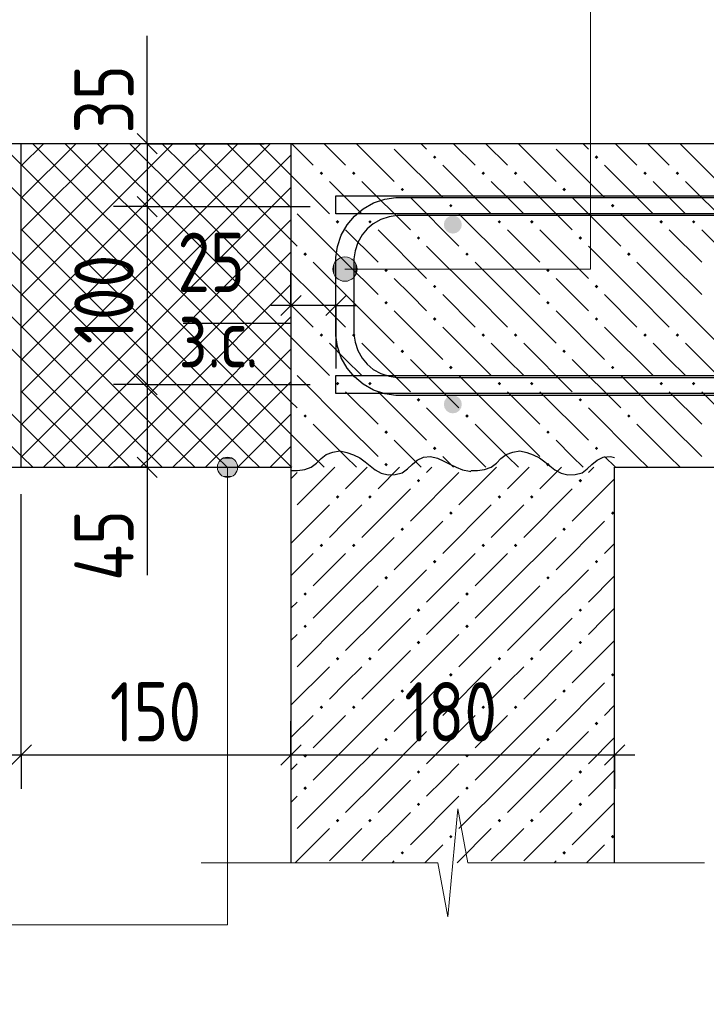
# Model space of a CAD drawing. Header units: millimetres. Extents: x 40580 to 1168286, y -220995 to 81020.
# Tile 350 of 419: x 929728 to 932274, y -104023 to -100372. Entities that reach past the tile are written whole.
import ezdxf

# ---------------------------------------------------------------- set-up
doc = ezdxf.new("R2010")
doc.units = ezdxf.units.MM
doc.linetypes.add('______2', pattern=[270, 200, -70])
for name, color, linetype, lineweight in [('Standard', 7, 'Continuous', 25), ('ЖБ Перекрытие верхний уровень', 7, 'Continuous', 35), ('Позиционная метка линия выноска', 7, 'Continuous', 13), ('Примечания', 7, 'Continuous', 13), ('Фоновоя арматура Х1', 52, 'Continuous', 25)]:
    doc.layers.add(name, color=color, linetype=linetype, lineweight=lineweight)
doc.layers.add('ЖБ Стена верхний уровень', color=7, linetype='______2', true_color=0x656565)
doc.layers.add('Размерная выноска', color=7, linetype='Continuous')
doc.layers.add('Стилевая поверхн.', color=7, linetype='Continuous')
doc.styles.add('GOST 2.304', font='isocpeur.ttf', dxfattribs={"width": 0.8})
doc.styles.add('GOST 2.304-81', font='txt')

msp = doc.modelspace()

# ---------------------------------------------------------------- hatches: boundary and pattern name
at = {"layer": 'ЖБ Перекрытие верхний уровень', "linetype": 'Continuous', "lineweight": -3, "transparency": 33554687}
for points in [[(931260, -100881.9), (931266.5, -100875.4), (931273, -100881.9), (931266.5, -100888.4)], [(931860, -100881.9), (931866.5, -100875.4), (931873, -100881.9), (931866.5, -100888.4)], [(930840, -100941.9), (930846.5, -100935.4), (930853, -100941.9), (930846.5, -100948.4)], [(930960, -100941.9), (930966.5, -100935.4), (930973, -100941.9), (930966.5, -100948.4)], [(931440, -100941.9), (931446.5, -100935.4), (931453, -100941.9), (931446.5, -100948.4)], [(931560, -100941.9), (931566.5, -100935.4), (931573, -100941.9), (931566.5, -100948.4)], [(932040, -100941.9), (932046.5, -100935.4), (932053, -100941.9), (932046.5, -100948.4)], [(932160, -100941.9), (932166.5, -100935.4), (932173, -100941.9), (932166.5, -100948.4)], [(931140, -101001.9), (931146.5, -100995.4), (931153, -101001.9), (931146.5, -101008.4)], [(931740, -101001.9), (931746.5, -100995.4), (931753, -101001.9), (931746.5, -101008.4)], [(931320, -101061.9), (931326.5, -101055.4), (931333, -101061.9), (931326.5, -101068.4)], [(931920, -101061.9), (931926.5, -101055.4), (931933, -101061.9), (931926.5, -101068.4)], [(930900, -101121.9), (930906.5, -101115.4), (930913, -101121.9), (930906.5, -101128.4)], [(931020, -101121.9), (931026.5, -101115.4), (931033, -101121.9), (931026.5, -101128.4)], [(931500, -101121.9), (931506.5, -101115.4), (931513, -101121.9), (931506.5, -101128.4)], [(931620, -101121.9), (931626.5, -101115.4), (931633, -101121.9), (931626.5, -101128.4)], [(932100, -101121.9), (932106.5, -101115.4), (932113, -101121.9), (932106.5, -101128.4)], [(932220, -101121.9), (932226.5, -101115.4), (932233, -101121.9), (932226.5, -101128.4)], [(931200, -101181.9), (931206.5, -101175.4), (931213, -101181.9), (931206.5, -101188.4)], [(931800, -101181.9), (931806.5, -101175.4), (931813, -101181.9), (931806.5, -101188.4)], [(930780, -101241.9), (930786.5, -101235.4), (930793, -101241.9), (930786.5, -101248.4)], [(931380, -101241.9), (931386.5, -101235.4), (931393, -101241.9), (931386.5, -101248.4)], [(931980, -101241.9), (931986.5, -101235.4), (931993, -101241.9), (931986.5, -101248.4)], [(931080, -101301.9), (931086.5, -101295.4), (931093, -101301.9), (931086.5, -101308.4)], [(931680, -101301.9), (931686.5, -101295.4), (931693, -101301.9), (931686.5, -101308.4)], [(931260, -101361.9), (931266.5, -101355.4), (931273, -101361.9), (931266.5, -101368.4)], [(931860, -101361.9), (931866.5, -101355.4), (931873, -101361.9), (931866.5, -101368.4)], [(931080, -101421.9), (931086.5, -101415.4), (931093, -101421.9), (931086.5, -101428.4)], [(931680, -101421.9), (931686.5, -101415.4), (931693, -101421.9), (931686.5, -101428.4)], [(931260, -101481.9), (931266.5, -101475.4), (931273, -101481.9), (931266.5, -101488.4)], [(931860, -101481.9), (931866.5, -101475.4), (931873, -101481.9), (931866.5, -101488.4)], [(930840, -101541.9), (930846.5, -101535.4), (930853, -101541.9), (930846.5, -101548.4)], [(930960, -101541.9), (930966.5, -101535.4), (930973, -101541.9), (930966.5, -101548.4)], [(931440, -101541.9), (931446.5, -101535.4), (931453, -101541.9), (931446.5, -101548.4)], [(931560, -101541.9), (931566.5, -101535.4), (931573, -101541.9), (931566.5, -101548.4)], [(932040, -101541.9), (932046.5, -101535.4), (932053, -101541.9), (932046.5, -101548.4)], [(932160, -101541.9), (932166.5, -101535.4), (932173, -101541.9), (932166.5, -101548.4)], [(931140, -101601.9), (931146.5, -101595.4), (931153, -101601.9), (931146.5, -101608.4)], [(931740, -101601.9), (931746.5, -101595.4), (931753, -101601.9), (931746.5, -101608.4)], [(931320, -101661.9), (931326.5, -101655.4), (931333, -101661.9), (931326.5, -101668.4)], [(931920, -101661.9), (931926.5, -101655.4), (931933, -101661.9), (931926.5, -101668.4)], [(930900, -101721.9), (930906.5, -101715.4), (930913, -101721.9), (930906.5, -101728.4)], [(931020, -101721.9), (931026.5, -101715.4), (931033, -101721.9), (931026.5, -101728.4)], [(931500, -101721.9), (931506.5, -101715.4), (931513, -101721.9), (931506.5, -101728.4)], [(931620, -101721.9), (931626.5, -101715.4), (931633, -101721.9), (931626.5, -101728.4)], [(932100, -101721.9), (932106.5, -101715.4), (932113, -101721.9), (932106.5, -101728.4)], [(932220, -101721.9), (932226.5, -101715.4), (932233, -101721.9), (932226.5, -101728.4)], [(931200, -101781.9), (931206.5, -101775.4), (931213, -101781.9), (931206.5, -101788.4)], [(931800, -101781.9), (931806.5, -101775.4), (931813, -101781.9), (931806.5, -101788.4)], [(930780, -101841.9), (930786.5, -101835.4), (930793, -101841.9), (930786.5, -101848.4)], [(931380, -101841.9), (931386.5, -101835.4), (931393, -101841.9), (931386.5, -101848.4)], [(931980, -101841.9), (931986.5, -101835.4), (931993, -101841.9), (931986.5, -101848.4)], [(931080, -101901.9), (931086.5, -101895.4), (931093, -101901.9), (931086.5, -101908.4)], [(931680, -101901.9), (931686.5, -101895.4), (931693, -101901.9), (931686.5, -101908.4)], [(931260, -101961.9), (931266.5, -101955.4), (931273, -101961.9), (931266.5, -101968.4)], [(931860, -101961.9), (931866.5, -101955.4), (931873, -101961.9), (931866.5, -101968.4)], [(931080, -102021.9), (931086.5, -102015.4), (931093, -102021.9), (931086.5, -102028.4)], [(931680, -102021.9), (931686.5, -102015.4), (931693, -102021.9), (931686.5, -102028.4)]]:
    msp.add_hatch(color=7, dxfattribs=at).paths.add_polyline_path(points, flags=16)
at = {"layer": 'ЖБ Стена верхний уровень', "linetype": 'Continuous', "lineweight": -3, "transparency": 33554687}
for points in [[(931200, -102081.9), (931206.5, -102075.4), (931213, -102081.9), (931206.5, -102088.4)], [(931800, -102081.9), (931806.5, -102075.4), (931813, -102081.9), (931806.5, -102088.4)], [(930900, -102141.9), (930906.5, -102135.4), (930913, -102141.9), (930906.5, -102148.4)], [(931020, -102141.9), (931026.5, -102135.4), (931033, -102141.9), (931026.5, -102148.4)], [(931500, -102141.9), (931506.5, -102135.4), (931513, -102141.9), (931506.5, -102148.4)], [(931620, -102141.9), (931626.5, -102135.4), (931633, -102141.9), (931626.5, -102148.4)], [(931320, -102201.9), (931326.5, -102195.4), (931333, -102201.9), (931326.5, -102208.4)], [(931920, -102201.9), (931926.5, -102195.4), (931933, -102201.9), (931926.5, -102208.4)], [(931140, -102261.9), (931146.5, -102255.4), (931153, -102261.9), (931146.5, -102268.4)], [(931740, -102261.9), (931746.5, -102255.4), (931753, -102261.9), (931746.5, -102268.4)], [(930840, -102321.9), (930846.5, -102315.4), (930853, -102321.9), (930846.5, -102328.4)], [(930960, -102321.9), (930966.5, -102315.4), (930973, -102321.9), (930966.5, -102328.4)], [(931440, -102321.9), (931446.5, -102315.4), (931453, -102321.9), (931446.5, -102328.4)], [(931560, -102321.9), (931566.5, -102315.4), (931573, -102321.9), (931566.5, -102328.4)], [(931260, -102381.9), (931266.5, -102375.4), (931273, -102381.9), (931266.5, -102388.4)], [(931860, -102381.9), (931866.5, -102375.4), (931873, -102381.9), (931866.5, -102388.4)], [(931080, -102441.9), (931086.5, -102435.4), (931093, -102441.9), (931086.5, -102448.4)], [(931680, -102441.9), (931686.5, -102435.4), (931693, -102441.9), (931686.5, -102448.4)], [(930780, -102501.9), (930786.5, -102495.4), (930793, -102501.9), (930786.5, -102508.4)], [(931380, -102501.9), (931386.5, -102495.4), (931393, -102501.9), (931386.5, -102508.4)], [(931200, -102561.9), (931206.5, -102555.4), (931213, -102561.9), (931206.5, -102568.4)], [(931800, -102561.9), (931806.5, -102555.4), (931813, -102561.9), (931806.5, -102568.4)], [(930780, -102621.9), (930786.5, -102615.4), (930793, -102621.9), (930786.5, -102628.4)], [(931380, -102621.9), (931386.5, -102615.4), (931393, -102621.9), (931386.5, -102628.4)], [(931200, -102681.9), (931206.5, -102675.4), (931213, -102681.9), (931206.5, -102688.4)], [(931800, -102681.9), (931806.5, -102675.4), (931813, -102681.9), (931806.5, -102688.4)], [(930900, -102741.9), (930906.5, -102735.4), (930913, -102741.9), (930906.5, -102748.4)], [(931020, -102741.9), (931026.5, -102735.4), (931033, -102741.9), (931026.5, -102748.4)], [(931500, -102741.9), (931506.5, -102735.4), (931513, -102741.9), (931506.5, -102748.4)], [(931620, -102741.9), (931626.5, -102735.4), (931633, -102741.9), (931626.5, -102748.4)], [(931320, -102801.9), (931326.5, -102795.4), (931333, -102801.9), (931326.5, -102808.4)], [(931920, -102801.9), (931926.5, -102795.4), (931933, -102801.9), (931926.5, -102808.4)], [(931140, -102861.9), (931146.5, -102855.4), (931153, -102861.9), (931146.5, -102868.4)], [(931740, -102861.9), (931746.5, -102855.4), (931753, -102861.9), (931746.5, -102868.4)], [(930840, -102921.9), (930846.5, -102915.4), (930853, -102921.9), (930846.5, -102928.4)], [(930960, -102921.9), (930966.5, -102915.4), (930973, -102921.9), (930966.5, -102928.4)], [(931440, -102921.9), (931446.5, -102915.4), (931453, -102921.9), (931446.5, -102928.4)], [(931560, -102921.9), (931566.5, -102915.4), (931573, -102921.9), (931566.5, -102928.4)], [(931260, -102981.9), (931266.5, -102975.4), (931273, -102981.9), (931266.5, -102988.4)], [(931860, -102981.9), (931866.5, -102975.4), (931873, -102981.9), (931866.5, -102988.4)], [(931080, -103041.9), (931086.5, -103035.4), (931093, -103041.9), (931086.5, -103048.4)], [(931680, -103041.9), (931686.5, -103035.4), (931693, -103041.9), (931686.5, -103048.4)], [(930780, -103101.9), (930786.5, -103095.4), (930793, -103101.9), (930786.5, -103108.4)], [(931380, -103101.9), (931386.5, -103095.4), (931393, -103101.9), (931386.5, -103108.4)], [(931200, -103161.9), (931206.5, -103155.4), (931213, -103161.9), (931206.5, -103168.4)], [(931800, -103161.9), (931806.5, -103155.4), (931813, -103161.9), (931806.5, -103168.4)], [(930780, -103221.9), (930786.5, -103215.4), (930793, -103221.9), (930786.5, -103228.4)], [(931380, -103221.9), (931386.5, -103215.4), (931393, -103221.9), (931386.5, -103228.4)], [(931200, -103281.9), (931206.5, -103275.4), (931213, -103281.9), (931206.5, -103288.4)], [(931800, -103281.9), (931806.5, -103275.4), (931813, -103281.9), (931806.5, -103288.4)], [(930900, -103341.9), (930906.5, -103335.4), (930913, -103341.9), (930906.5, -103348.4)], [(931020, -103341.9), (931026.5, -103335.4), (931033, -103341.9), (931026.5, -103348.4)], [(931500, -103341.9), (931506.5, -103335.4), (931513, -103341.9), (931506.5, -103348.4)], [(931620, -103341.9), (931626.5, -103335.4), (931633, -103341.9), (931626.5, -103348.4)], [(931320, -103401.9), (931326.5, -103395.4), (931333, -103401.9), (931326.5, -103408.4)], [(931920, -103401.9), (931926.5, -103395.4), (931933, -103401.9), (931926.5, -103408.4)], [(931140, -103461.9), (931146.5, -103455.4), (931153, -103461.9), (931146.5, -103468.4)], [(931740, -103461.9), (931746.5, -103455.4), (931753, -103461.9), (931746.5, -103468.4)]]:
    msp.add_hatch(color=7, dxfattribs=at).paths.add_polyline_path(points, flags=16)
at = {"layer": 'Позиционная метка линия выноска', "linetype": 'Continuous', "lineweight": 13, "transparency": 33554687}
for points in [[(930895.1, -101319.7), (930895.1, -101274.7), (930888.8, -101297.2)], [(930911.3, -101335.9), (930911.3, -101258.5), (930895.1, -101274.7)], [(930911.3, -101335.9), (930895.1, -101274.7), (930895.1, -101319.7)], [(930933.8, -101342.2), (930933.8, -101252.2), (930911.3, -101258.5)], [(930933.8, -101342.2), (930911.3, -101258.5), (930911.3, -101335.9)], [(930956.3, -101335.9), (930956.3, -101258.5), (930933.8, -101252.2)], [(930956.3, -101335.9), (930933.8, -101252.2), (930933.8, -101342.2)], [(930972.5, -101319.7), (930972.5, -101274.7), (930956.3, -101258.5)], [(930972.5, -101319.7), (930956.3, -101258.5), (930956.3, -101335.9)], [(930972.5, -101274.7), (930972.5, -101319.7), (930978.8, -101297.2)], [(930466.2, -102013.4), (930530.7, -102013.4), (930517.2, -101999.9)], [(930466.2, -102013.4), (930517.2, -101999.9), (930479.7, -101999.9)], [(930479.7, -101999.9), (930517.2, -101999.9), (930498.5, -101994.6)], [(930461, -102032.1), (930536, -102032.1), (930530.7, -102013.4)], [(930461, -102032.1), (930530.7, -102013.4), (930466.2, -102013.4)], [(930466.2, -102050.9), (930536, -102032.1), (930461, -102032.1)], [(930466.2, -102050.9), (930530.7, -102050.9), (930536, -102032.1)], [(930479.7, -102064.4), (930530.7, -102050.9), (930466.2, -102050.9)], [(930479.7, -102064.4), (930517.2, -102064.4), (930530.7, -102050.9)], [(930517.2, -102064.4), (930479.7, -102064.4), (930498.5, -102069.6)]]:
    msp.add_hatch(color=7, dxfattribs=at).paths.add_polyline_path(points)
at = {"layer": 'Фоновоя арматура Х1', "linetype": 'Continuous', "lineweight": -3, "transparency": 33554687}
for points in [[(931367.2, -101132.1), (931364.6, -101119.4), (931357.4, -101108.6), (931346.6, -101101.3), (931333.8, -101098.8), (931321.1, -101101.3), (931310.3, -101108.6), (931303, -101119.4), (931300.5, -101132.1), (931303, -101144.9), (931310.3, -101155.7), (931321.1, -101162.9), (931333.8, -101165.5), (931346.6, -101162.9), (931357.4, -101155.7), (931364.6, -101144.9)], [(931367.2, -101798.8), (931364.6, -101786), (931357.4, -101775.2), (931346.6, -101768), (931333.8, -101765.5), (931321.1, -101768), (931310.3, -101775.2), (931303, -101786), (931300.5, -101798.8), (931303, -101811.6), (931310.3, -101822.4), (931321.1, -101829.6), (931333.8, -101832.1), (931346.6, -101829.6), (931357.4, -101822.4), (931364.6, -101811.6)]]:
    msp.add_hatch(color=7, dxfattribs=at).paths.add_polyline_path(points)

# ---------------------------------------------------------------- linework, layer by layer
at = {"color": 38, "linetype": 'Continuous', "lineweight": 25, "true_color": 0x5f1e0f, "transparency": 33554687}
for points in [[(933767.2, -101765.5), (931122.8, -101765.5), (931082.1, -101759.8), (931039.8, -101745.9), (931000.8, -101724), (930968.8, -101697.2), (930941.9, -101665.1), (930920.1, -101626.2), (930906.2, -101583.8), (930900.5, -101543.2), (930900.5, -101254.5), (930906.2, -101213.8), (930920.1, -101171.4), (930941.9, -101132.5), (930968.8, -101100.4), (931000.8, -101073.6), (931039.8, -101051.8), (931082.1, -101037.8), (931122.8, -101032.1), (933767.2, -101032.1)], [(933767.2, -101098.8), (931127.4, -101098.8), (931097.3, -101103), (931066.8, -101113.1), (931038.8, -101128.7), (931016.1, -101147.7), (930997.1, -101170.5), (930981.4, -101198.4), (930971.4, -101228.9), (930967.2, -101259.1), (930967.2, -101538.6), (930971.4, -101568.7), (930981.4, -101599.2), (930997.1, -101627.2), (931016.1, -101649.9), (931038.8, -101668.9), (931066.8, -101684.6), (931097.3, -101694.6), (931127.4, -101698.8), (933767.2, -101698.8)]]:
    msp.add_lwpolyline(points, dxfattribs=at)
at = {"layer": 'Standard', "color": 7, "linetype": 'Continuous', "lineweight": -3, "transparency": 33554687}
for p, q in [((930200.5, -100832.1), (930200.5, -100757.1)), ((930200.5, -101065.5), (930200.5, -101725.5)), ((930733.8, -101432.1), (930658.8, -101432.1)), ((930900.5, -101432.1), (930733.8, -101432.1)), ((930900.5, -101432.1), (930975.5, -101432.1)), ((930200.5, -101725.5), (930200.5, -102032.1)), ((930200.5, -102032.1), (930200.5, -102107.1)), ((928533.8, -103098.8), (929733.8, -103098.8)), ((929733.8, -103098.8), (930733.8, -103098.8)), ((930733.8, -103098.8), (931933.8, -103098.8)), ((931933.8, -103098.8), (932008.8, -103098.8))]:
    msp.add_line(p, q, dxfattribs=at)
at = {"layer": 'Standard', "color": 7, "linetype": 'Continuous', "lineweight": 25, "transparency": 33554687}
for p, q in [((930163, -100794.6), (930238, -100869.6)), ((930163, -101028), (930238, -101103)), ((930771.3, -101394.6), (930696.3, -101469.6)), ((930938, -101394.6), (930863, -101469.6)), ((930163, -101688), (930238, -101763)), ((930163, -101994.6), (930238, -102069.6)), ((929696.3, -103136.3), (929771.3, -103061.3)), ((930696.3, -103136.3), (930771.3, -103061.3)), ((931896.3, -103136.3), (931971.3, -103061.3))]:
    msp.add_line(p, q, dxfattribs=at)
at = {"layer": 'Standard', "color": 251, "linetype": 'Continuous', "lineweight": -3, "true_color": 0x656565, "transparency": 33554687}
for p, q in [((930200.5, -100832.1), (930075.5, -100832.1)), ((930200.5, -100832.1), (930325.5, -100832.1)), ((930200.5, -100832.1), (930633.8, -100832.1)), ((930200.5, -101065.5), (930075.5, -101065.5)), ((930200.5, -101065.5), (930325.5, -101065.5)), ((930200.5, -101065.5), (930804.4, -101065.5)), ((930733.8, -101432.1), (930733.8, -101307.1)), ((930900.5, -101432.1), (930900.5, -101307.1)), ((930733.8, -101432.1), (930733.8, -101557.1)), ((930733.8, -101432.1), (930733.8, -101732.1)), ((930900.5, -101432.1), (930900.5, -101557.1)), ((930900.5, -101432.1), (930900.5, -101665.5)), ((930200.5, -101725.5), (930075.5, -101725.5)), ((930200.5, -101725.5), (930325.5, -101725.5)), ((930200.5, -101725.5), (930804.4, -101725.5)), ((930200.5, -102032.1), (930075.5, -102032.1)), ((930200.5, -102032.1), (930325.5, -102032.1)), ((930200.5, -102032.1), (930633.8, -102032.1)), ((929733.8, -103098.8), (929733.8, -102973.8)), ((930733.8, -103098.8), (930733.8, -102973.8)), ((931933.8, -103098.8), (931933.8, -102973.8)), ((931933.8, -103098.8), (931933.8, -103055.2)), ((929733.8, -103098.8), (929733.8, -103223.8)), ((930733.8, -103098.8), (930733.8, -103223.8)), ((930733.8, -103098.8), (930733.8, -103098.8)), ((931933.8, -103098.8), (931933.8, -103223.8))]:
    msp.add_line(p, q, dxfattribs=at)
at = {"layer": 'Standard', "color": 7, "linetype": 'Continuous', "lineweight": -3, "transparency": 33554687}
msp.add_lwpolyline([(930200.5, -100832.1), (930200.5, -100845.4), (930200.5, -100845.4), (930200.5, -101065.5)], dxfattribs=at)
at = {"layer": 'Standard', "color": 251, "linetype": 'Continuous', "lineweight": -3, "true_color": 0x656565, "transparency": 33554687}
msp.add_lwpolyline([(929733.8, -103098.8), (929733.8, -103081.8), (929733.8, -103081.8), (929733.8, -103081.8), (929733.8, -103081.8), (929733.8, -102132.1)], dxfattribs=at)
at = {"layer": 'ЖБ Перекрытие верхний уровень', "color": 7, "linetype": 'Continuous', "lineweight": 25, "transparency": 33554687}
for p, q in [((929733.8, -100832.1), (928533.8, -100832.1)), ((929733.8, -102032.1), (929733.8, -100832.1)), ((930733.8, -100832.1), (929733.8, -100832.1)), ((930733.8, -100832.1), (930733.8, -102032.1)), ((935200.5, -100832.1), (930733.8, -100832.1)), ((928533.8, -102032.1), (929733.8, -102032.1)), ((929733.8, -102032.1), (930733.8, -102032.1)), ((931933.8, -102032.1), (935200.5, -102032.1))]:
    msp.add_line(p, q, dxfattribs=at)
at = {"layer": 'ЖБ Перекрытие верхний уровень', "color": 9, "linetype": 'Continuous', "lineweight": -3, "true_color": 0xc7c7c7, "transparency": 33554687}
for p, q in [((929656.8, -100832.1), (929733.8, -100909.2)), ((930736.8, -100832.1), (930816.5, -100911.9)), ((930856.8, -100832.1), (930936.5, -100911.9)), ((930976.8, -100832.1), (931116.5, -100971.9)), ((931236.5, -100851.9), (931216.8, -100832.1)), ((931336.8, -100832.1), (931416.5, -100911.9)), ((931456.8, -100832.1), (931536.5, -100911.9)), ((931576.8, -100832.1), (931716.5, -100971.9)), ((931836.5, -100851.9), (931816.8, -100832.1)), ((931936.8, -100832.1), (932016.5, -100911.9)), ((932056.8, -100832.1), (932136.5, -100911.9)), ((932176.8, -100832.1), (932316.5, -100971.9)), ((931116.5, -100851.9), (931296.5, -101031.9)), ((931716.5, -100851.9), (931896.5, -101031.9)), ((931296.5, -100911.9), (931476.5, -101091.9)), ((931896.5, -100911.9), (932076.5, -101091.9)), ((930733.8, -100949.2), (930876.5, -101091.9)), ((929733.8, -101029.2), (929676.5, -100971.9)), ((930936.5, -101031.9), (930876.5, -100971.9)), ((930996.5, -100971.9), (931176.5, -101151.9)), ((931536.5, -101031.9), (931476.5, -100971.9)), ((931596.5, -100971.9), (931776.5, -101151.9)), ((932136.5, -101031.9), (932076.5, -100971.9)), ((932196.5, -100971.9), (932376.5, -101151.9)), ((930996.5, -101091.9), (930936.5, -101031.9)), ((931176.5, -101031.9), (931356.5, -101211.9)), ((931596.5, -101091.9), (931536.5, -101031.9)), ((931776.5, -101031.9), (931956.5, -101211.9)), ((932196.5, -101091.9), (932136.5, -101031.9)), ((929733.8, -101269.2), (929556.5, -101091.9)), ((930936.5, -101271.9), (930756.5, -101091.9)), ((931536.5, -101271.9), (931356.5, -101091.9)), ((932136.5, -101271.9), (931956.5, -101091.9)), ((930936.5, -101151.9), (931056.5, -101271.9)), ((931056.5, -101151.9), (931236.5, -101331.9)), ((931536.5, -101151.9), (931656.5, -101271.9)), ((931656.5, -101151.9), (931836.5, -101331.9)), ((932136.5, -101151.9), (932256.5, -101271.9)), ((932256.5, -101151.9), (932436.5, -101331.9)), ((930733.8, -101189.2), (930756.5, -101211.9)), ((931416.5, -101391.9), (931236.5, -101211.9)), ((932016.5, -101391.9), (931836.5, -101211.9)), ((929616.5, -101271.9), (929733.8, -101389.2)), ((930816.5, -101271.9), (930936.5, -101391.9)), ((930936.5, -101271.9), (931056.5, -101391.9)), ((931416.5, -101271.9), (931536.5, -101391.9)), ((931536.5, -101271.9), (931656.5, -101391.9)), ((932016.5, -101271.9), (932136.5, -101391.9)), ((932136.5, -101271.9), (932256.5, -101391.9)), ((930816.5, -101391.9), (930733.8, -101309.2)), ((931176.5, -101391.9), (931116.5, -101331.9)), ((931776.5, -101391.9), (931716.5, -101331.9)), ((929616.5, -101391.9), (929733.8, -101509.2)), ((930816.5, -101391.9), (930936.5, -101511.9)), ((930936.5, -101391.9), (931116.5, -101571.9)), ((931236.5, -101451.9), (931176.5, -101391.9)), ((931296.5, -101391.9), (931416.5, -101511.9)), ((931416.5, -101391.9), (931536.5, -101511.9)), ((931536.5, -101391.9), (931716.5, -101571.9)), ((931836.5, -101451.9), (931776.5, -101391.9)), ((931896.5, -101391.9), (932016.5, -101511.9)), ((932016.5, -101391.9), (932136.5, -101511.9)), ((932136.5, -101391.9), (932316.5, -101571.9)), ((930733.8, -101429.2), (930816.5, -101511.9)), ((931116.5, -101451.9), (931296.5, -101631.9)), ((931716.5, -101451.9), (931896.5, -101631.9)), ((931296.5, -101511.9), (931476.5, -101691.9)), ((931896.5, -101511.9), (932076.5, -101691.9)), ((929733.8, -101629.2), (929676.5, -101571.9)), ((930733.8, -101549.2), (930876.5, -101691.9)), ((930936.5, -101631.9), (930876.5, -101571.9)), ((930996.5, -101571.9), (931176.5, -101751.9)), ((931536.5, -101631.9), (931476.5, -101571.9)), ((931596.5, -101571.9), (931776.5, -101751.9)), ((932136.5, -101631.9), (932076.5, -101571.9)), ((932196.5, -101571.9), (932376.5, -101751.9)), ((930996.5, -101691.9), (930936.5, -101631.9)), ((931176.5, -101631.9), (931356.5, -101811.9)), ((931596.5, -101691.9), (931536.5, -101631.9)), ((931776.5, -101631.9), (931956.5, -101811.9)), ((932196.5, -101691.9), (932136.5, -101631.9)), ((929733.8, -101869.2), (929556.5, -101691.9)), ((930936.5, -101871.9), (930756.5, -101691.9)), ((931536.5, -101871.9), (931356.5, -101691.9)), ((932136.5, -101871.9), (931956.5, -101691.9)), ((930936.5, -101751.9), (931056.5, -101871.9)), ((931056.5, -101751.9), (931236.5, -101931.9)), ((931536.5, -101751.9), (931656.5, -101871.9)), ((931656.5, -101751.9), (931836.5, -101931.9)), ((932136.5, -101751.9), (932256.5, -101871.9)), ((932256.5, -101751.9), (932436.5, -101931.9)), ((930733.8, -101789.2), (930756.5, -101811.9)), ((931416.5, -101991.9), (931236.5, -101811.9)), ((932016.5, -101991.9), (931836.5, -101811.9)), ((929616.5, -101871.9), (929733.8, -101989.2)), ((930816.5, -101871.9), (930936.5, -101991.9)), ((930936.5, -101871.9), (931056.5, -101991.9)), ((931416.5, -101871.9), (931536.5, -101991.9)), ((931536.5, -101871.9), (931656.5, -101991.9)), ((932016.5, -101871.9), (932136.5, -101991.9)), ((932136.5, -101871.9), (932256.5, -101991.9)), ((930816.5, -101991.9), (930733.8, -101909.2)), ((931176.5, -101991.9), (931116.5, -101931.9)), ((931776.5, -101991.9), (931716.5, -101931.9)), ((930816.5, -101991.9), (930856.8, -102032.1)), ((930936.5, -101991.9), (930976.8, -102032.1)), ((931216.8, -102032.1), (931176.5, -101991.9)), ((931296.5, -101991.9), (931336.8, -102032.1)), ((931416.5, -101991.9), (931456.8, -102032.1)), ((931536.5, -101991.9), (931576.8, -102032.1)), ((931816.8, -102032.1), (931776.5, -101991.9)), ((931896.5, -101991.9), (931936.8, -102032.1)), ((932016.5, -101991.9), (932056.8, -102032.1)), ((932136.5, -101991.9), (932176.8, -102032.1)), ((930733.8, -102029.2), (930736.8, -102032.1))]:
    msp.add_line(p, q, dxfattribs=at)
at = {"layer": 'ЖБ Стена верхний уровень', "color": 7, "linetype": 'Continuous', "lineweight": -3, "transparency": 33554687}
for p, q in [((930733.8, -102032.1), (930733.8, -103498.8)), ((931933.8, -103498.8), (931933.8, -102032.1))]:
    msp.add_line(p, q, dxfattribs=at)
at = {"layer": 'ЖБ Стена верхний уровень', "color": 9, "linetype": 'Continuous', "lineweight": -3, "true_color": 0xc7c7c7, "transparency": 33554687}
for p, q in [((930896.3, -102032.1), (930756.5, -102171.9)), ((931016.3, -102032.1), (930936.5, -102111.9)), ((931136.3, -102032.1), (931056.5, -102111.9)), ((931236.5, -102051.9), (931256.3, -102032.1)), ((931496.3, -102032.1), (931356.5, -102171.9)), ((931616.3, -102032.1), (931536.5, -102111.9)), ((931736.3, -102032.1), (931656.5, -102111.9)), ((931836.5, -102051.9), (931856.3, -102032.1)), ((930756.5, -102051.9), (930733.8, -102074.6)), ((931356.5, -102051.9), (931176.5, -102231.9)), ((931933.8, -102074.6), (931776.5, -102231.9)), ((931176.5, -102111.9), (930996.5, -102291.9)), ((931776.5, -102111.9), (931596.5, -102291.9)), ((930876.5, -102171.9), (930733.8, -102314.6)), ((930936.5, -102231.9), (930996.5, -102171.9)), ((931476.5, -102171.9), (931296.5, -102351.9)), ((931536.5, -102231.9), (931596.5, -102171.9)), ((930876.5, -102291.9), (930936.5, -102231.9)), ((931296.5, -102231.9), (931116.5, -102411.9)), ((931476.5, -102291.9), (931536.5, -102231.9)), ((931896.5, -102231.9), (931716.5, -102411.9)), ((930936.5, -102471.9), (931116.5, -102291.9)), ((931536.5, -102471.9), (931716.5, -102291.9)), ((931933.8, -102314.6), (931896.5, -102351.9)), ((930816.5, -102351.9), (930733.8, -102434.6)), ((930936.5, -102351.9), (930816.5, -102471.9)), ((931416.5, -102351.9), (931236.5, -102531.9)), ((931536.5, -102351.9), (931416.5, -102471.9)), ((931056.5, -102591.9), (931236.5, -102411.9)), ((931656.5, -102591.9), (931836.5, -102411.9)), ((931933.8, -102434.6), (931836.5, -102531.9)), ((930936.5, -102471.9), (930816.5, -102591.9)), ((931056.5, -102471.9), (930936.5, -102591.9)), ((931536.5, -102471.9), (931416.5, -102591.9)), ((931656.5, -102471.9), (931536.5, -102591.9)), ((930733.8, -102554.6), (930756.5, -102531.9)), ((931296.5, -102591.9), (931356.5, -102531.9)), ((931896.5, -102591.9), (931933.8, -102554.6)), ((930936.5, -102591.9), (930756.5, -102771.9)), ((931056.5, -102591.9), (930936.5, -102711.9)), ((931176.5, -102591.9), (931056.5, -102711.9)), ((931236.5, -102651.9), (931296.5, -102591.9)), ((931536.5, -102591.9), (931356.5, -102771.9)), ((931656.5, -102591.9), (931536.5, -102711.9)), ((931776.5, -102591.9), (931656.5, -102711.9)), ((931836.5, -102651.9), (931896.5, -102591.9)), ((930756.5, -102651.9), (930733.8, -102674.6)), ((931356.5, -102651.9), (931176.5, -102831.9)), ((931933.8, -102674.6), (931776.5, -102831.9)), ((931176.5, -102711.9), (930996.5, -102891.9)), ((931776.5, -102711.9), (931596.5, -102891.9)), ((930876.5, -102771.9), (930733.8, -102914.6)), ((930936.5, -102831.9), (930996.5, -102771.9)), ((931476.5, -102771.9), (931296.5, -102951.9)), ((931536.5, -102831.9), (931596.5, -102771.9)), ((930876.5, -102891.9), (930936.5, -102831.9)), ((931296.5, -102831.9), (931116.5, -103011.9)), ((931476.5, -102891.9), (931536.5, -102831.9)), ((931896.5, -102831.9), (931716.5, -103011.9)), ((930936.5, -103071.9), (931116.5, -102891.9)), ((931536.5, -103071.9), (931716.5, -102891.9)), ((931933.8, -102914.6), (931896.5, -102951.9)), ((930816.5, -102951.9), (930733.8, -103034.6)), ((930936.5, -102951.9), (930816.5, -103071.9)), ((931416.5, -102951.9), (931236.5, -103131.9)), ((931536.5, -102951.9), (931416.5, -103071.9)), ((931056.5, -103191.9), (931236.5, -103011.9)), ((931656.5, -103191.9), (931836.5, -103011.9)), ((931933.8, -103034.6), (931836.5, -103131.9)), ((930936.5, -103071.9), (930816.5, -103191.9)), ((931056.5, -103071.9), (930936.5, -103191.9)), ((931536.5, -103071.9), (931416.5, -103191.9)), ((931656.5, -103071.9), (931536.5, -103191.9)), ((930733.8, -103154.6), (930756.5, -103131.9)), ((931296.5, -103191.9), (931356.5, -103131.9)), ((931896.5, -103191.9), (931933.8, -103154.6)), ((930936.5, -103191.9), (930756.5, -103371.9)), ((931056.5, -103191.9), (930936.5, -103311.9)), ((931176.5, -103191.9), (931056.5, -103311.9)), ((931236.5, -103251.9), (931296.5, -103191.9)), ((931536.5, -103191.9), (931356.5, -103371.9)), ((931656.5, -103191.9), (931536.5, -103311.9)), ((931776.5, -103191.9), (931656.5, -103311.9)), ((931836.5, -103251.9), (931896.5, -103191.9)), ((930756.5, -103251.9), (930733.8, -103274.6)), ((931356.5, -103251.9), (931176.5, -103431.9)), ((931933.8, -103274.6), (931776.5, -103431.9)), ((931176.5, -103311.9), (930996.5, -103491.9)), ((931776.5, -103311.9), (931596.5, -103491.9)), ((930876.5, -103371.9), (930749.6, -103498.8)), ((930936.5, -103431.9), (930996.5, -103371.9)), ((931476.5, -103371.9), (931349.6, -103498.8)), ((931536.5, -103431.9), (931596.5, -103371.9)), ((930876.5, -103491.9), (930936.5, -103431.9)), ((931296.5, -103431.9), (931229.6, -103498.8)), ((931476.5, -103491.9), (931536.5, -103431.9)), ((931896.5, -103431.9), (931829.6, -103498.8)), ((931109.6, -103498.8), (931116.5, -103491.9)), ((931709.6, -103498.8), (931716.5, -103491.9))]:
    msp.add_line(p, q, dxfattribs=at)
at = {"layer": 'Позиционная метка линия выноска', "color": 7, "linetype": 'Continuous', "lineweight": 13, "transparency": 33554687}
for p, q in [((930933.8, -101252.2), (930933.8, -101252.2)), ((930888.8, -101297.2), (930888.8, -101297.2)), ((930978.8, -101297.2), (930978.8, -101297.2)), ((930933.8, -101342.2), (930933.8, -101342.2)), ((930498.5, -101994.6), (930498.5, -101994.6)), ((930461, -102032.1), (930461, -102032.1)), ((930536, -102032.1), (930536, -102032.1)), ((930498.5, -102069.6), (930498.5, -102069.6))]:
    msp.add_line(p, q, dxfattribs=at)
for points in [[(929910.5, -99982.1), (931843.8, -99982.1), (931843.8, -101297.2), (930933.8, -101297.2)], [(926667.2, -103728.8), (930498.5, -103728.8), (930498.5, -102032.1)]]:
    msp.add_lwpolyline(points, dxfattribs=at)
for centre, radius in [((930933.8, -101297.2), 45), ((930498.5, -102032.1), 37.5)]:
    msp.add_circle(centre, radius, dxfattribs=at)
at = {"layer": 'Примечания', "color": 7, "linetype": 'Continuous', "lineweight": 13, "transparency": 33554687}
for p, q in [((931352.5, -103298.8), (931315.2, -103698.8)), ((931389.8, -103498.8), (931352.5, -103298.8)), ((930400.5, -103498.8), (930400.5, -103498.8)), ((931277.8, -103498.8), (930400.5, -103498.8)), ((931315.2, -103698.8), (931277.8, -103498.8)), ((932267.2, -103498.8), (931389.8, -103498.8))]:
    msp.add_line(p, q, dxfattribs=at)
at = {"layer": 'Примечания', "color": 7, "linetype": 'Continuous', "lineweight": 25, "transparency": 33554687}
for points in [[(930733.8, -102043.8), (930758.5, -102044.1), (930785.2, -102040.3), (930809.2, -102031.5), (930828.5, -102016.9), (930845.2, -101999.7), (930864.5, -101985.1), (930889.2, -101976.3), (930915.2, -101971.2), (930941.2, -101976.9), (930965.2, -101986.4), (930988.5, -101997.1), (931008.5, -102011.3), (931027.2, -102026.7), (931045.8, -102041.9), (931068.5, -102053.9), (931093.8, -102060.3), (931120.5, -102059.3), (931146.5, -102052.3), (931165.8, -102038.1), (931183.2, -102021.4), (931201.8, -102006.2), (931224.5, -101994.9), (931251.2, -101992.3), (931277.2, -101998.7), (931300.5, -102008.8), (931323.2, -102020.1), (931346.5, -102031.2), (931369.2, -102041.9), (931395.2, -102047), (931400.5, -102047.5)], [(931400.5, -102043.8), (931425.2, -102044.1), (931451.8, -102040.3), (931475.8, -102031.5), (931495.2, -102016.9), (931511.8, -101999.7), (931531.2, -101985.1), (931555.8, -101976.3), (931581.8, -101971.2), (931607.8, -101976.9), (931631.8, -101986.4), (931655.2, -101997.1), (931675.2, -102011.3), (931693.8, -102026.7), (931712.5, -102041.9), (931735.2, -102053.9), (931760.5, -102060.3), (931787.2, -102059.3), (931813.2, -102052.3), (931832.5, -102038.1), (931849.8, -102021.4), (931868.5, -102006.2), (931891.2, -101994.9), (931917.8, -101992.3), (931933.8, -101996.2)]]:
    msp.add_lwpolyline(points, dxfattribs=at)
at = {"layer": 'Размерная выноска', "color": 7, "linetype": 'Continuous', "lineweight": -3, "transparency": 33554687}
for p, q in [((930200.5, -100832.1), (930200.5, -100432.1)), ((930733.8, -101498.8), (930333.8, -101498.8)), ((930200.5, -102032.1), (930200.5, -102432.1))]:
    msp.add_line(p, q, dxfattribs=at)
at = {"layer": 'Стилевая поверхн.', "color": 252, "linetype": 'Continuous', "lineweight": -3, "true_color": 0x8f8f8f, "transparency": 33554687}
for p, q in [((929733.8, -100914.6), (929816.3, -100832.1)), ((929733.8, -101034.6), (929936.3, -100832.1)), ((929733.8, -101154.6), (930056.3, -100832.1)), ((929733.8, -101274.6), (930176.3, -100832.1)), ((929733.8, -101394.6), (930296.3, -100832.1)), ((929776.8, -100832.1), (930336.5, -101391.9)), ((929896.8, -100832.1), (930336.5, -101271.9)), ((930016.8, -100832.1), (930336.5, -101151.9)), ((930136.8, -100832.1), (930336.5, -101031.9)), ((930256.8, -100832.1), (930336.5, -100911.9)), ((930336.5, -100911.9), (930416.3, -100832.1)), ((930336.5, -101031.9), (930536.3, -100832.1)), ((930336.5, -101151.9), (930656.3, -100832.1)), ((930376.8, -100832.1), (930733.8, -101189.2)), ((930496.8, -100832.1), (930733.8, -101069.2)), ((930616.8, -100832.1), (930733.8, -100949.2)), ((930336.5, -101271.9), (930733.8, -100874.6)), ((929733.8, -100909.2), (930336.5, -101511.9)), ((929733.8, -101514.6), (930336.5, -100911.9)), ((930336.5, -100911.9), (930733.8, -101309.2)), ((930336.5, -101391.9), (930733.8, -100994.6)), ((929733.8, -101029.2), (930336.5, -101631.9)), ((929733.8, -101634.6), (930336.5, -101031.9)), ((930336.5, -101031.9), (930733.8, -101429.2)), ((930336.5, -101511.9), (930733.8, -101114.6)), ((929733.8, -101149.2), (930336.5, -101751.9)), ((929733.8, -101754.6), (930336.5, -101151.9)), ((930336.5, -101151.9), (930733.8, -101549.2)), ((930336.5, -101631.9), (930733.8, -101234.6)), ((929733.8, -101269.2), (930336.5, -101871.9)), ((929733.8, -101874.6), (930336.5, -101271.9)), ((930336.5, -101271.9), (930733.8, -101669.2)), ((930336.5, -101751.9), (930733.8, -101354.6)), ((929733.8, -101389.2), (930336.5, -101991.9)), ((929736.5, -101991.9), (930336.5, -101391.9)), ((930336.5, -101391.9), (930733.8, -101789.2)), ((930336.5, -101871.9), (930733.8, -101474.6)), ((929733.8, -101509.2), (930216.5, -101991.9)), ((929856.5, -101991.9), (930336.5, -101511.9)), ((930336.5, -101511.9), (930733.8, -101909.2)), ((930336.5, -101991.9), (930733.8, -101594.6)), ((929733.8, -101629.2), (930096.5, -101991.9)), ((929976.5, -101991.9), (930336.5, -101631.9)), ((930336.5, -101631.9), (930696.5, -101991.9)), ((930456.5, -101991.9), (930733.8, -101714.6)), ((929733.8, -101749.2), (929976.5, -101991.9)), ((930096.5, -101991.9), (930336.5, -101751.9)), ((930336.5, -101751.9), (930576.5, -101991.9)), ((930576.5, -101991.9), (930733.8, -101834.6)), ((929733.8, -101869.2), (929856.5, -101991.9)), ((930216.5, -101991.9), (930336.5, -101871.9)), ((930336.5, -101871.9), (930456.5, -101991.9)), ((930696.5, -101991.9), (930733.8, -101954.6)), ((929733.8, -101989.2), (929736.5, -101991.9)), ((929733.8, -101994.6), (929736.5, -101991.9)), ((929736.5, -101991.9), (929776.8, -102032.1)), ((929816.3, -102032.1), (929856.5, -101991.9)), ((929856.5, -101991.9), (929896.8, -102032.1)), ((929936.3, -102032.1), (929976.5, -101991.9)), ((929976.5, -101991.9), (930016.8, -102032.1)), ((930056.3, -102032.1), (930096.5, -101991.9)), ((930096.5, -101991.9), (930136.8, -102032.1)), ((930176.3, -102032.1), (930216.5, -101991.9)), ((930216.5, -101991.9), (930256.8, -102032.1)), ((930296.3, -102032.1), (930336.5, -101991.9)), ((930336.5, -101991.9), (930376.8, -102032.1)), ((930416.3, -102032.1), (930456.5, -101991.9)), ((930456.5, -101991.9), (930496.8, -102032.1)), ((930536.3, -102032.1), (930576.5, -101991.9)), ((930576.5, -101991.9), (930616.8, -102032.1)), ((930656.3, -102032.1), (930696.5, -101991.9)), ((930696.5, -101991.9), (930733.8, -102029.2))]:
    msp.add_line(p, q, dxfattribs=at)
at = {"layer": 'Фоновоя арматура Х1', "color": 251, "linetype": 'Continuous', "lineweight": -3, "true_color": 0x656565, "transparency": 33554687}
for points in [[(930900.5, -101025.5), (935233.8, -101025.5), (935233.8, -101092.1), (930900.5, -101092.1), (930900.5, -101025.5)], [(930900.5, -101025.5), (935233.8, -101025.5), (935233.8, -101092.1), (930900.5, -101092.1), (930900.5, -101025.5)], [(935233.8, -101758.8), (930900.5, -101758.8), (930900.5, -101692.1), (935233.8, -101692.1), (935233.8, -101758.8)], [(935233.8, -101758.8), (930900.5, -101758.8), (930900.5, -101692.1), (935233.8, -101692.1), (935233.8, -101758.8)]]:
    msp.add_lwpolyline(points, dxfattribs=at)

# ---------------------------------------------------------------- texts
at = {"layer": 'Standard', "color": 7, "linetype": 'Continuous', "lineweight": 25, "transparency": 33554687, "char_height": 220, "attachment_point": 7, "rotation": 90, "style": 'GOST 2.304-81'}
for s, insert, width in [('35', (930150.5, -100794.6), 360.153), ('100', (930150.5, -101575.3), 485.085), ('45', (930150.5, -102453.1), 375.735)]:
    msp.add_mtext(s, dxfattribs=dict(at, insert=insert, width=width))
at = {"layer": 'Standard', "color": 7, "linetype": 'Continuous', "lineweight": 25, "transparency": 33554687, "char_height": 220, "attachment_point": 7, "style": 'GOST 2.304-81'}
for s, insert, width in [('25', (930312.9, -101382.1), 375.741), ('з.с.', (930317, -101662.3), 446.066), ('150', (930061.8, -103048.8), 469.509), ('180', (931154, -103048.8), 485.085)]:
    msp.add_mtext(s, dxfattribs=dict(at, insert=insert, width=width))
at = {"layer": 'Примечания', "color": 7, "linetype": 'Continuous', "lineweight": 25, "transparency": 33554687, "insert": (926667.2, -104040.5), "char_height": 250, "width": 2692.065, "attachment_point": 7, "style": 'GOST 2.304'}
msp.add_mtext('заполнить\\~ПСБ-С\\~35', dxfattribs=at)

doc.saveas('drawing.dxf')
